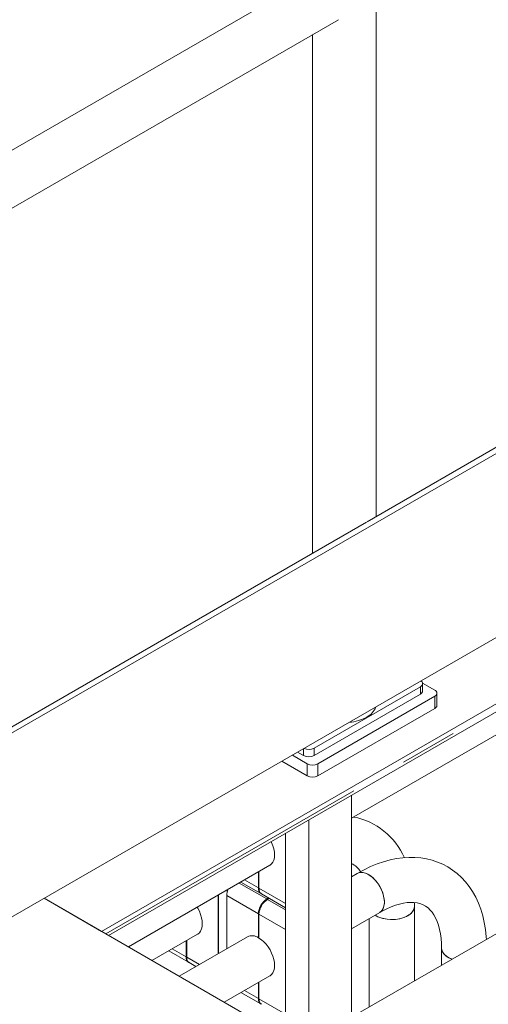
# Model space of a CAD drawing. Header units: millimetres. Extents: x 450 to 25135, y 150 to 17673.
# Tile 454 of 463: x 18705 to 19016, y 15419 to 16074. Entities that reach past the tile are written whole.
import ezdxf

# ---------------------------------------------------------------- set-up
doc = ezdxf.new("R2010")
doc.units = ezdxf.units.MM
doc.linetypes.add('SLD-Centrada-doble', pattern=[12.7, 6.35, -1.27, 1.27, -1.27, 1.27, -1.27])
doc.linetypes.add('SLD-Continua', pattern=[0])
doc.layers.add('COTAS', color=1, linetype='SLD-Continua')
doc.layers.add('OCULTA', color=8, linetype='SLD-Continua')

msp = doc.modelspace()

# ---------------------------------------------------------------- linework, layer by layer
at = {"color": 7, "linetype": 'SLD-Continua', "lineweight": 18, "ltscale": 30}
for p, q in [((18925.24, 15542.27), (19085.47, 15634.74)), ((18776.96, 15456.69), (18871.04, 15510.99)), ((18929.05, 15505.61), (18925.24, 15503.41)), ((18967.11, 15483.6), (18967.07, 15486.18)), ((18925.24, 15468.77), (18944.05, 15479.63)), ((18967.11, 15434.04), (18967.11, 15483.6)), ((18937.11, 15475.62), (18937.11, 15416.73)), ((18792.55, 15447.69), (18822.96, 15465.24)), ((18856.04, 15463.47), (18810.62, 15437.26)), ((18985.19, 15455.85), (18985.19, 15444.48)), ((18840.63, 15419.94), (18871.04, 15437.49))]:
    msp.add_line(p, q, dxfattribs=at)
at = {"color": 7, "linetype": 'SLD-Continua', "lineweight": 18, "ltscale": 30, "flags": 128}
for points in [[(19014.98, 15461.68), (19014.89, 15463.45), (19014.36, 15468.26), (19013.58, 15472.92), (19012.53, 15477.43), (19011.22, 15481.76), (19009.66, 15485.88), (19007.85, 15489.79), (19005.8, 15493.46), (19003.53, 15496.87), (19001.05, 15500.03), (18998.37, 15502.91), (18995.52, 15505.52), (18992.49, 15507.85), (18989.3, 15509.91), (18985.97, 15511.68), (18982.51, 15513.16), (18978.92, 15514.36), (18975.21, 15515.27), (18971.39, 15515.9), (18967.48, 15516.23), (18963.46, 15516.26), (18959.36, 15516), (18955.18, 15515.43), (18950.94, 15514.56), (18946.64, 15513.39), (18942.31, 15511.91), (18937.96, 15510.14), (18933.6, 15508.08), (18929.05, 15505.61)], [(18929.05, 15505.61), (18930.12, 15506.07), (18931.48, 15506.3), (18932.97, 15506.22), (18934.53, 15505.81), (18936.14, 15505.09), (18937.77, 15504.08), (18939.36, 15502.81), (18940.89, 15501.29), (18942.32, 15499.57), (18943.61, 15497.69), (18944.73, 15495.69), (18945.67, 15493.62), (18946.39, 15491.52), (18946.88, 15489.45), (18947.13, 15487.45), (18947.13, 15485.58), (18946.88, 15483.87), (18946.39, 15482.36), (18945.67, 15481.1), (18944.73, 15480.1), (18944.05, 15479.63)], [(18929.05, 15505.61), (18929.49, 15505.84), (18930.79, 15506.23), (18932.21, 15506.3), (18933.74, 15506.05), (18935.33, 15505.49), (18936.96, 15504.62), (18938.57, 15503.48), (18940.14, 15502.08), (18941.62, 15500.45), (18942.98, 15498.65), (18944.19, 15496.7), (18945.23, 15494.66), (18946.06, 15492.57), (18946.66, 15490.48), (18947.03, 15488.44), (18947.16, 15486.5)], [(18947.16, 15486.5), (18947.03, 15484.7), (18946.66, 15483.09), (18946.06, 15481.7), (18945.23, 15480.56), (18944.19, 15479.71), (18944.04, 15479.62)], [(18944.05, 15479.63), (18945.67, 15480.53), (18948.72, 15482.08), (18951.68, 15483.37), (18954.54, 15484.42), (18957.27, 15485.23), (18959.87, 15485.8), (18962.33, 15486.15), (18964.64, 15486.28), (18966.8, 15486.21), (18968.83, 15485.95), (18970.75, 15485.49), (18972.59, 15484.81), (18974.39, 15483.87), (18976.17, 15482.59), (18977.61, 15481.24), (18978.9, 15479.73), (18980.07, 15478.03), (18981.23, 15475.94), (18982.25, 15473.64), (18983.13, 15471.12), (18983.87, 15468.39), (18984.45, 15465.44), (18984.87, 15462.28), (18985.12, 15458.92), (18985.19, 15455.85)], [(18940.93, 15477.83), (18941.1, 15477.72), (18942.79, 15476.82), (18944.69, 15476.08), (18946.77, 15475.51), (18948.97, 15475.13), (18951.25, 15474.96), (18953.54, 15474.98), (18955.8, 15475.21), (18957.98, 15475.63), (18960.02, 15476.24), (18961.87, 15477.03), (18963.49, 15477.97), (18964.85, 15479.03), (18965.91, 15480.21), (18966.64, 15481.47), (18967.04, 15482.77), (18967.11, 15483.6)], [(18962.71, 15477.48), (18964.21, 15478.48), (18965.42, 15479.61), (18966.32, 15480.83), (18966.88, 15482.11), (18967.1, 15483.43), (18967.11, 15483.6)], [(18985.19, 15455.85), (18985.33, 15454.69), (18985.81, 15453.4), (18986.62, 15452.16), (18987.76, 15451.01), (18989.19, 15449.97), (18990.87, 15449.07), (18992.2, 15448.52)], [(18985.19, 15455.84), (18985.22, 15455.35), (18985.52, 15454.04), (18986.17, 15452.77), (18987.15, 15451.57), (18988.44, 15450.47), (18990, 15449.5), (18991.8, 15448.67), (18992.2, 15448.52)]]:
    msp.add_lwpolyline(points, dxfattribs=at)
at = {"color": 7, "linetype": 'SLD-Continua', "lineweight": 18, "ltscale": 900}
for centre, radius, start, end in [((18917.63, 15497.19), 46.79, 23.79493, 78.85667), ((18918.51, 15498.54), 15.21, 32.94553, 63.75364), ((18952.14, 15497.62), 22.75, 240.47122, 297.69974)]:
    msp.add_arc(centre, radius, start, end, dxfattribs=at)
at = {"layer": 'COTAS', "linetype": 'SLD-Continua', "lineweight": 18, "ltscale": 30}
for p, q in [((18925.24, 15557.58), (18925.24, 15409.88)), ((18896.95, 15541.26), (18896.95, 15393.57)), ((18881.4, 15532.28), (18881.4, 15396.41)), ((18863.33, 15495.93), (18863.33, 15506.54)), ((18863.75, 15506.78), (18863.75, 15495.68)), ((18851.79, 15499.88), (18864.99, 15492.26)), ((18836.67, 15491.15), (18836.67, 15452.29)), ((18836.85, 15491.25), (18836.85, 15452.39)), ((18842.33, 15490.9), (18842.33, 15455.56)), ((18842.51, 15492.62), (18842.51, 15494.52)), ((18865.41, 15492.02), (18881.4, 15482.79)), ((18868.99, 15488.58), (18870.18, 15489.27)), ((18870.61, 15489.02), (18869.41, 15488.33)), ((18863.33, 15462.85), (18863.33, 15478.78)), ((18863.75, 15478.53), (18863.75, 15462.61)), ((18815.25, 15450.18), (18815.25, 15460.79)), ((18815.67, 15461.04), (18815.67, 15449.94)), ((18863.33, 15462.85), (18863.75, 15463.1)), ((18803.71, 15454.13), (18816.9, 15446.52)), ((18817.33, 15446.27), (18821.78, 15443.7)), ((18863.33, 15422.43), (18863.33, 15433.04)), ((18863.75, 15433.28), (18863.75, 15422.18)), ((18851.79, 15426.38), (18864.99, 15418.77))]:
    msp.add_line(p, q, dxfattribs=at)
at = {"layer": 'COTAS', "linetype": 'SLD-Centrada-doble', "lineweight": 18, "ltscale": 30}
for p, q in [((18850.6, 15499.19), (18868.99, 15488.58)), ((18854.14, 15501.23), (18863.33, 15495.93)), ((18842.33, 15490.9), (18863.33, 15478.78)), ((18881.4, 15485.5), (18863.75, 15495.68)), ((18881.4, 15481.41), (18869.41, 15488.33)), ((18881.4, 15468.35), (18863.75, 15478.53)), ((18806.05, 15455.49), (18815.25, 15450.18)), ((18824.13, 15445.05), (18815.67, 15449.94)), ((18854.14, 15427.73), (18863.33, 15422.43)), ((18881.4, 15412), (18863.75, 15422.18))]:
    msp.add_line(p, q, dxfattribs=at)
at = {"layer": 'COTAS', "linetype": 'SLD-Continua', "lineweight": 18, "ltscale": 30, "flags": 128}
for points in [[(18871.85, 15526.81), (18872.17, 15526.12), (18873.02, 15524), (18873.64, 15521.89), (18874.02, 15519.82), (18874.15, 15517.86), (18874.02, 15516.04), (18873.64, 15514.41), (18873.02, 15513.01), (18872.17, 15511.88), (18871.12, 15511.03), (18871.04, 15510.99)], [(18822.66, 15483.07), (18823.03, 15482.43), (18824.09, 15480.37), (18824.94, 15478.26), (18825.56, 15476.14), (18825.94, 15474.08), (18826.07, 15472.11), (18825.94, 15470.29), (18825.56, 15468.66), (18824.94, 15467.27), (18824.09, 15466.13), (18823.03, 15465.29), (18822.96, 15465.24)], [(18863.75, 15462.61), (18865.39, 15461.48), (18866.98, 15460.08), (18868.49, 15458.46), (18869.88, 15456.65), (18871.12, 15454.68), (18872.17, 15452.62), (18873.02, 15450.51), (18873.64, 15448.39), (18874.02, 15446.32), (18874.15, 15444.36), (18874.02, 15442.54), (18873.64, 15440.91), (18873.02, 15439.51), (18872.17, 15438.38), (18871.12, 15437.53), (18871.04, 15437.49)]]:
    msp.add_lwpolyline(points, dxfattribs=at)
at = {"layer": 'COTAS', "linetype": 'SLD-Continua', "lineweight": 18, "ltscale": 900}
for centre, radius, start, end in [((18853, 15490.66), 10.67, 156.39267, 178.70253), ((18867.16, 15495.48), 3.86, 173.30243, 239.5199), ((18867.56, 15495.2), 3.84, 172.74484, 235.94772), ((18875.61, 15478.22), 12.29, 122.60229, 177.39771), ((18876.03, 15477.97), 12.29, 122.60229, 177.39771), ((18859.13, 15456.61), 7.52, 56.03196, 114.21003), ((18819.08, 15449.73), 3.86, 173.30243, 239.5199), ((18819.48, 15449.45), 3.84, 172.74484, 235.94772), ((18867.16, 15421.98), 3.86, 173.30243, 239.5199), ((18867.56, 15421.7), 3.84, 172.74484, 235.94772)]:
    msp.add_arc(centre, radius, start, end, dxfattribs=at)
at = {"layer": 'OCULTA', "linetype": 'SLD-Continua', "lineweight": 18, "ltscale": 30}
for p, q in [((18899.82, 16102.41), (18434.85, 15834.05)), ((18941.61, 15742.96), (18941.61, 16088.93)), ((18434.85, 15795.48), (18916.52, 16073.48)), ((18899.44, 16063.62), (18899.44, 15718.63)), ((19445.72, 16029.83), (17925.44, 15152.41)), ((19441.98, 16031.75), (18935.63, 15739.52)), ((17925.44, 15029.91), (19164.53, 15745.05)), ((18935.22, 15739.28), (18428.87, 15447.04)), ((18759.07, 15467.01), (19126.76, 15679.23)), ((18759.07, 15467.01), (19126.76, 15679.23)), ((18759.07, 15467.01), (19126.76, 15679.23)), ((18759.07, 15467.01), (19126.76, 15679.23)), ((18763.66, 15464.37), (19131.35, 15676.58)), ((18763.66, 15464.37), (19131.35, 15676.58)), ((18763.66, 15464.37), (19131.35, 15676.58)), ((18763.66, 15464.37), (19131.35, 15676.58)), ((18763.69, 15464.35), (19131.39, 15676.56)), ((18763.69, 15464.35), (19131.39, 15676.56)), ((18763.69, 15464.35), (19131.39, 15676.56)), ((18763.69, 15464.35), (19131.39, 15676.56)), ((18900.37, 15588.98), (18971.08, 15629.79)), ((18980.63, 15627.54), (18972.5, 15632.23)), ((18972.55, 15626.93), (18972.55, 15631.83)), ((18900.37, 15584.08), (18971.08, 15624.89)), ((18902.85, 15578.57), (18980.63, 15623.46)), ((18982.09, 15617.33), (18982.09, 15625.5)), ((18902.85, 15570.4), (18980.63, 15615.29)), ((18916.41, 15404.78), (19259.35, 15602.71)), ((18916.41, 15404.78), (19259.35, 15602.71)), ((18916.41, 15404.78), (19259.35, 15602.71)), ((18916.41, 15404.78), (19259.35, 15602.71)), ((18885.93, 15584.25), (18895.77, 15578.57)), ((18889.46, 15586.29), (18893.3, 15584.08)), ((18878.85, 15580.17), (18895.77, 15570.4)), ((18891.64, 15390.5), (18720.93, 15489.02)), ((18759.07, 15467.01), (18720.93, 15489.02)), ((18891.64, 15390.5), (18720.93, 15489.02)), ((18891.64, 15390.5), (18720.93, 15489.02)), ((18891.64, 15390.5), (18720.93, 15489.02)), ((18759.07, 15467.01), (18720.93, 15489.02)), ((18759.07, 15467.01), (18720.93, 15489.02)), ((18759.07, 15467.01), (18720.93, 15489.02))]:
    msp.add_line(p, q, dxfattribs=at)
at = {"layer": 'OCULTA', "linetype": 'SLD-Centrada-doble', "lineweight": 18, "ltscale": 30}
for p, q in [((18761.9, 15465.38), (19129.59, 15677.59)), ((18761.9, 15465.38), (19129.59, 15677.59)), ((18761.9, 15465.38), (19129.59, 15677.59)), ((18761.9, 15465.38), (19129.59, 15677.59)), ((18971.08, 15624.89), (18971.08, 15629.79)), ((18980.63, 15615.29), (18980.63, 15623.46)), ((18900.37, 15588.98), (18900.37, 15584.08)), ((18893.3, 15584.08), (18893.3, 15588.51)), ((18895.77, 15570.4), (18895.77, 15578.57)), ((18902.85, 15578.57), (18902.85, 15570.4))]:
    msp.add_line(p, q, dxfattribs=at)
at = {"layer": 'OCULTA', "linetype": 'SLD-Continua', "lineweight": 18, "ltscale": 30, "flags": 128}
msp.add_lwpolyline([(18971.08, 15629.79), (18971.7, 15630.22), (18972.17, 15630.72), (18972.45, 15631.26), (18972.55, 15631.83), (18972.45, 15632.39), (18972.17, 15632.93), (18971.7, 15633.43), (18971.46, 15633.62)], dxfattribs=at)
at = {"layer": 'OCULTA', "linetype": 'SLD-Continua', "lineweight": 18, "ltscale": 900}
for centre, radius, start, end in [((18970.04, 15627.18), 2.51, 294.36544, 354.30101), ((18979.85, 15625.5), 2.18, 290.77139, 69.22861), ((18930.28, 15620.06), 11.7, 296.10529, 340.90547), ((18979.59, 15617.58), 2.51, 294.36544, 354.30101), ((18921.74, 15634.68), 28.62, 274.2456, 298.58891), ((18896.82, 15595.9), 7.79, 246.64923, 297.16619), ((18896.84, 15590.9), 7.69, 242.61604, 297.38396), ((18899.31, 15585.39), 7.69, 242.61604, 297.38396), ((18899.31, 15577.23), 7.69, 242.61604, 297.38396)]:
    msp.add_arc(centre, radius, start, end, dxfattribs=at)

doc.saveas('drawing.dxf')
